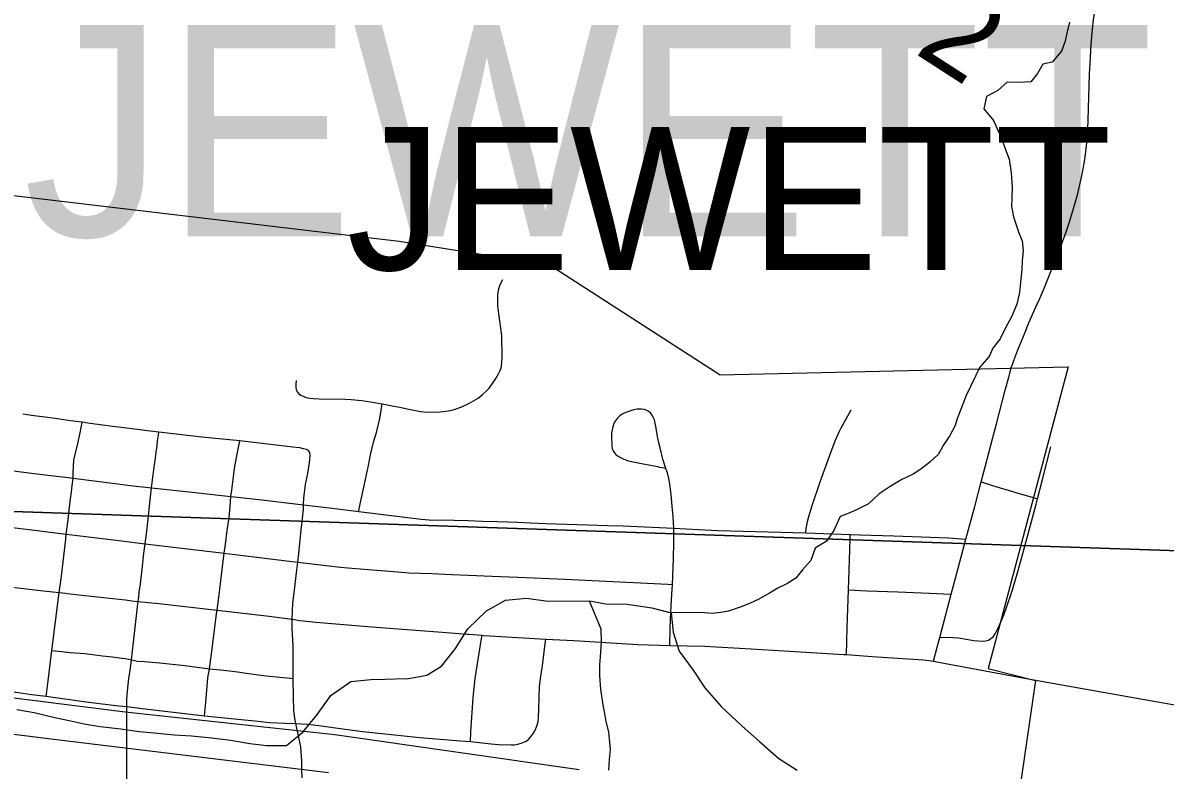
# Model space of a CAD drawing. Extents: x 0 to 34, y 0 to 22.
# Drawn here: x 14.532 to 15.288, y 17.806 to 18.301 of the extents above; entities that cross this region are included whole.
import ezdxf

# ---------------------------------------------------------------- set-up
doc = ezdxf.new("R2010")
doc.units = 0
for name, color, linetype in [('GM_X_City_Street', 7, 'Continuous'), ('GM_X_Corporation', 7, 'Continuous'), ('GM_X_Corporation_Text', 7, 'Continuous'), ('GM_X_Major_River', 7, 'Continuous'), ('GM_X_Minor_River', 7, 'Continuous'), ('GM_X_Rail_Line', 7, 'Continuous'), ('GM_X_State_Route', 7, 'Continuous'), ('GM_X_Township_Road_Text', 7, 'Continuous'), ('SH_Text', 7, 'Continuous')]:
    doc.layers.add(name, color=color, linetype=linetype)

msp = doc.modelspace()

# ---------------------------------------------------------------- linework, layer by layer
at = {"layer": 'GM_X_City_Street'}
for points in [[(14.76987, 18.04884), (14.77212, 18.04844), (14.7765, 18.04767), (14.78166, 18.04664), (14.78647, 18.04554), (14.79308, 18.04416), (14.79561, 18.04378), (14.79962, 18.04349), (14.8081, 18.0436), (14.81055, 18.04383), (14.81391, 18.04436), (14.81687, 18.04502), (14.81962, 18.04585), (14.82308, 18.04715), (14.82737, 18.04911), (14.8305, 18.05081), (14.83345, 18.0527), (14.83621, 18.05484), (14.8385, 18.05698), (14.84067, 18.05935), (14.84299, 18.06226), (14.84527, 18.06561), (14.84695, 18.06868), (14.84809, 18.07102), (14.84886, 18.0737), (14.84924, 18.07656), (14.84932, 18.07989), (14.84907, 18.09396), (14.84852, 18.09903), (14.84784, 18.10378), (14.84719, 18.10846), (14.84652, 18.11371), (14.8464, 18.11719), (14.84652, 18.12142), (14.84719, 18.12505), (14.8478, 18.12732), (14.84863, 18.12937), (14.8498, 18.1313)], [(14.71298, 18.06429), (14.71278, 18.06188), (14.71265, 18.05969), (14.71288, 18.05834), (14.71355, 18.0569), (14.71459, 18.05575), (14.71604, 18.05474), (14.71801, 18.05367), (14.71956, 18.0531), (14.72173, 18.05262), (14.72427, 18.05237), (14.72815, 18.05223), (14.74546, 18.05199), (14.74935, 18.05176), (14.75646, 18.05117), (14.76227, 18.05029), (14.76987, 18.04884)], [(14.75439, 17.97764), (14.75473, 17.97967), (14.75618, 17.98662), (14.75886, 17.99873), (14.76078, 18.00809), (14.76222, 18.01513), (14.76417, 18.02343), (14.76609, 18.02999), (14.76837, 18.03909), (14.76929, 18.04464), (14.76987, 18.04884)], [(14.7179, 17.98196), (14.71815, 17.98637), (14.71926, 17.99549), (14.72064, 18.0028), (14.72181, 18.00988), (14.72221, 18.01499), (14.72211, 18.01628), (14.72166, 18.01742), (14.72096, 18.01815), (14.71973, 18.01876), (14.7179, 18.0192), (14.71531, 18.01968), (14.7107, 18.02014), (14.67577, 18.02432), (14.65062, 18.02693), (14.622, 18.03011), (14.61638, 18.0308), (14.59906, 18.03298), (14.59144, 18.03397), (14.58489, 18.03483), (14.57992, 18.0355), (14.57503, 18.03615), (14.57129, 18.03666), (14.56705, 18.03724), (14.56049, 18.03814), (14.55506, 18.03888), (14.54839, 18.03978), (14.53767, 18.04122), (14.53193, 18.04197)], [(14.963, 17.96648), (14.96256, 17.97437), (14.96189, 17.98122), (14.9612, 17.98892), (14.96037, 17.99599), (14.95973, 17.99934), (14.95874, 18.0031), (14.95834, 18.00436), (14.95777, 18.00609), (14.95736, 18.00731), (14.95691, 18.00873), (14.95643, 18.01027), (14.95581, 18.01234), (14.95534, 18.01398), (14.95501, 18.01518), (14.95455, 18.01697), (14.95421, 18.01835), (14.95389, 18.01972), (14.95315, 18.02297), (14.95252, 18.02617), (14.95112, 18.03382), (14.95022, 18.03826), (14.94945, 18.04017), (14.94851, 18.04166), (14.94748, 18.04286), (14.94615, 18.04398), (14.94469, 18.04473), (14.94331, 18.04525), (14.9417, 18.04541), (14.9385, 18.0453), (14.93659, 18.04493), (14.93424, 18.04421), (14.93126, 18.04311), (14.92889, 18.04198), (14.92731, 18.04102), (14.92548, 18.03928), (14.92425, 18.03745), (14.92337, 18.03579), (14.92259, 18.03358), (14.9221, 18.03165), (14.92178, 18.02949), (14.92171, 18.0274), (14.92189, 18.0209), (14.92223, 18.019), (14.92277, 18.01782), (14.92353, 18.01656), (14.92453, 18.01533), (14.92578, 18.01447), (14.92772, 18.01338), (14.92986, 18.01236), (14.93308, 18.01115), (14.93603, 18.01041), (14.94164, 18.00944), (14.9476, 18.00827), (14.95212, 18.00737), (14.95362, 18.00706), (14.95506, 18.00675), (14.95641, 18.00646), (14.95777, 18.00609)], [(15.05047, 17.96342), (15.05064, 17.96628), (15.051, 17.96856), (15.05149, 17.9709), (15.05239, 17.97435), (15.05483, 17.98222), (15.05961, 17.99654), (15.06182, 18.00274), (15.06636, 18.01494), (15.06995, 18.02434), (15.07271, 18.03072), (15.07392, 18.0331), (15.0794, 18.04285), (15.08039, 18.04499)], [(14.54744, 17.85518), (14.54762, 17.85658), (14.54875, 17.86551), (14.55127, 17.88542), (14.55616, 17.92395), (14.55732, 17.93307), (14.56042, 17.95925), (14.5608, 17.96254), (14.56193, 17.97212), (14.5627, 17.9784), (14.56367, 17.98601), (14.56422, 17.99038), (14.56476, 17.99478), (14.56533, 17.99959), (14.56542, 18.00323), (14.56582, 18.01156), (14.56687, 18.01631), (14.56836, 18.02267), (14.5699, 18.02973), (14.57129, 18.03666)], [(14.61712, 17.99317), (14.6179, 17.99849), (14.61901, 18.00692), (14.61985, 18.01283), (14.62034, 18.01688), (14.62086, 18.02106), (14.62127, 18.02437), (14.62179, 18.02845), (14.622, 18.03011)], [(14.65233, 17.84236), (14.6531, 17.85105), (14.65456, 17.86733), (14.65552, 17.87344), (14.65733, 17.88652), (14.66019, 17.90976), (14.66063, 17.91218), (14.66184, 17.92066), (14.66423, 17.94085), (14.66532, 17.94996), (14.66608, 17.95564), (14.66734, 17.96496), (14.66851, 17.97364), (14.66931, 17.9809), (14.66983, 17.98761), (14.67034, 17.99167), (14.67127, 17.99882), (14.6722, 18.00609), (14.67351, 18.01335), (14.67577, 18.02432)], [(15.13907, 17.89412), (15.14395, 17.89428), (15.15153, 17.89383), (15.16161, 17.89224), (15.16423, 17.8919), (15.1678, 17.89177), (15.16948, 17.8919), (15.17128, 17.89241), (15.17296, 17.89341), (15.17463, 17.89485), (15.17574, 17.89655), (15.177, 17.89873), (15.17825, 17.90137), (15.18128, 17.90859), (15.18309, 17.91342), (15.18718, 17.92561), (15.19078, 17.9379), (15.19406, 17.9498), (15.19897, 17.96755), (15.20285, 17.98239), (15.20385, 17.98604), (15.20713, 17.99879), (15.21271, 18.02041)], [(14.49509, 18.00812), (14.49845, 18.00791), (14.50719, 18.00686), (14.52592, 18.0045), (14.53785, 18.00305), (14.54846, 18.00175), (14.56024, 18.00028), (14.56533, 17.99959), (14.59308, 17.99608), (14.60298, 17.99483), (14.61712, 17.99317)], [(15.16654, 17.99713), (15.17401, 17.99491), (15.17908, 17.99334), (15.18441, 17.99176), (15.19172, 17.98959), (15.19871, 17.98752), (15.20385, 17.98604)], [(14.61498, 17.97256), (14.61589, 17.98109), (14.61671, 17.98927), (14.61712, 17.99317)], [(14.61712, 17.99317), (14.64603, 17.99012), (14.66983, 17.98761), (14.67415, 17.98715), (14.69025, 17.98534), (14.7179, 17.98196)], [(14.71704, 17.80125), (14.71684, 17.80643), (14.71666, 17.81216), (14.7161, 17.82178), (14.71286, 17.8371), (14.71215, 17.84055), (14.71145, 17.84593), (14.71114, 17.85477), (14.71107, 17.86707), (14.71089, 17.88843), (14.7104, 17.90045), (14.71027, 17.90631), (14.7108, 17.91691), (14.71167, 17.92361), (14.71323, 17.93706), (14.71398, 17.9441), (14.71465, 17.94981), (14.71538, 17.95659), (14.71604, 17.96321), (14.71693, 17.97104), (14.71777, 17.97905), (14.7179, 17.98196)], [(14.7179, 17.98196), (14.73502, 17.98008), (14.75439, 17.97764), (14.79564, 17.97259), (14.80102, 17.97218), (14.81761, 17.97178), (14.82694, 17.97152), (14.83644, 17.97126), (14.8462, 17.9709), (14.8596, 17.97052), (14.86798, 17.96998), (14.87834, 17.96966), (14.89212, 17.9692), (14.90612, 17.96881), (14.91912, 17.96842), (14.92947, 17.96802), (14.963, 17.96648)], [(14.60829, 17.91806), (14.60877, 17.9211), (14.60913, 17.92408), (14.60982, 17.92964), (14.61032, 17.93365), (14.61117, 17.94114), (14.61217, 17.94992), (14.61309, 17.95614), (14.61391, 17.96273), (14.61498, 17.97256)], [(14.51384, 17.96829), (14.53625, 17.96558), (14.5608, 17.96254), (14.56829, 17.96165), (14.59548, 17.95829), (14.61309, 17.95614), (14.62055, 17.95525), (14.65221, 17.9515), (14.66532, 17.94996), (14.70486, 17.9452), (14.71398, 17.9441), (14.74229, 17.94064), (14.75243, 17.93992), (14.77487, 17.93808), (14.78783, 17.93706), (14.80285, 17.93649), (14.81586, 17.9359), (14.82713, 17.93552), (14.84282, 17.93486), (14.85977, 17.934), (14.89086, 17.93268), (14.95911, 17.92952), (14.96205, 17.92932)], [(14.96045, 17.8889), (14.96072, 17.90022), (14.96105, 17.91108), (14.96168, 17.92279), (14.96205, 17.92932), (14.96288, 17.94621), (14.96305, 17.95731), (14.963, 17.96648)], [(14.963, 17.96648), (14.97939, 17.96557), (14.99211, 17.96506), (15.05047, 17.96342), (15.07989, 17.96229), (15.08594, 17.9622), (15.10877, 17.96158), (15.14487, 17.9602), (15.15632, 17.95933)], [(15.07745, 17.88277), (15.07788, 17.90056), (15.0786, 17.92566), (15.0796, 17.95223), (15.07989, 17.95999), (15.07989, 17.96229)], [(14.52497, 17.92744), (14.53623, 17.92618), (14.54566, 17.92513), (14.55616, 17.92395), (14.56046, 17.92347), (14.56146, 17.92336)], [(15.0786, 17.92566), (15.09095, 17.92515), (15.11144, 17.92449), (15.13241, 17.92358), (15.14674, 17.92275)], [(14.56146, 17.92336), (14.58732, 17.92045), (14.59996, 17.91901), (14.60424, 17.91852), (14.60829, 17.91806)], [(14.82833, 17.82514), (14.82862, 17.83157), (14.83008, 17.85412), (14.8316, 17.86687), (14.83547, 17.89208), (14.83603, 17.89558)], [(14.61097, 17.84714), (14.613, 17.8469), (14.65233, 17.84236), (14.67426, 17.84003), (14.68565, 17.83886), (14.69546, 17.83792), (14.70558, 17.83739), (14.71286, 17.8371), (14.71643, 17.83701), (14.72051, 17.83673), (14.72808, 17.83592), (14.74054, 17.83406), (14.7568, 17.83192), (14.77802, 17.82969), (14.79485, 17.82797), (14.82185, 17.82569), (14.82833, 17.82514), (14.84201, 17.82371), (14.84685, 17.82337), (14.85529, 17.82303), (14.85723, 17.82315), (14.85978, 17.82356), (14.86269, 17.82432), (14.86475, 17.82521), (14.86657, 17.82635), (14.86823, 17.82806), (14.87007, 17.83072), (14.87118, 17.83278), (14.87234, 17.83549), (14.87313, 17.83853), (14.87346, 17.84114), (14.87362, 17.8468), (14.87407, 17.86185), (14.87469, 17.86692), (14.87601, 17.87537), (14.8779, 17.89023), (14.87823, 17.893)], [(14.55127, 17.88542), (14.55785, 17.88477), (14.56334, 17.88424), (14.57327, 17.88347), (14.57815, 17.88289), (14.58479, 17.88205), (14.59129, 17.8813), (14.59752, 17.88049), (14.59981, 17.88013), (14.60189, 17.87969), (14.60399, 17.87928), (14.60803, 17.87851), (14.61236, 17.87813), (14.62262, 17.8774), (14.63921, 17.87566), (14.65552, 17.87344), (14.65813, 17.87325), (14.66501, 17.87253), (14.67404, 17.87135), (14.68145, 17.8703), (14.69301, 17.86882), (14.70221, 17.86786), (14.7092, 17.86723), (14.71107, 17.86707)], [(14.49053, 17.86534), (14.49131, 17.86444), (14.49232, 17.86372), (14.49347, 17.86314), (14.49484, 17.86262), (14.49647, 17.86218), (14.49858, 17.86179), (14.5045, 17.86098), (14.51118, 17.86005), (14.51621, 17.85937), (14.52316, 17.85842), (14.52906, 17.85767), (14.53782, 17.85648), (14.54744, 17.85518), (14.57539, 17.85138), (14.59556, 17.84896), (14.60077, 17.84835), (14.61097, 17.84714)]]:
    msp.add_lwpolyline(points, dxfattribs=at)
at = {"layer": 'GM_X_Corporation'}
for points in [[(14.51245, 18.92359), (15.51969, 18.90882), (15.50037, 17.94467), (14.4926, 17.9788)], [(14.12416, 17.75411), (14.12384, 17.99777), (14.12545, 18.21705), (14.2457, 18.21434), (14.49034, 18.19103), (14.78118, 18.15667), (14.88115, 18.1407), (14.99378, 18.06821), (15.18555, 18.07245), (15.22414, 18.0733), (15.17106, 17.87356), (15.20251, 17.8656), (15.18408, 17.73958), (14.79859, 17.79075), (14.74846, 17.79396), (14.75535, 17.61323), (14.58889, 17.63142), (14.58748, 17.70162), (14.28481, 17.77174), (14.28379, 17.80545), (14.2579, 17.80636), (14.24004, 17.80235), (14.21513, 17.79424), (14.20893, 17.79132)], [(14.4926, 17.9788), (15.50037, 17.94467), (15.48158, 16.92817), (14.47088, 16.98467)]]:
    msp.add_lwpolyline(points, close=True, dxfattribs=at)
at = {"layer": 'GM_X_Major_River'}
for points in [[(14.78547, 17.86706), (14.78617, 17.86676), (14.79942, 17.86922), (14.80922, 17.87505), (14.81855, 17.88694), (14.82673, 17.89996), (14.8391, 17.91189), (14.85154, 17.91889), (14.86557, 17.92023), (14.87964, 17.91814), (14.90698, 17.91852), (14.91801, 17.9164), (14.93207, 17.91621), (14.94842, 17.91378)], [(14.94842, 17.91378), (14.96137, 17.91055), (14.96268, 17.89766), (14.96664, 17.88519), (14.97592, 17.87242), (14.98367, 17.86077), (14.99446, 17.84839), (15.00831, 17.8353), (15.01983, 17.82522), (15.0325, 17.81401), (15.04476, 17.80621)], [(14.52809, 17.84646), (14.53949, 17.84437), (14.55319, 17.84119), (14.5627, 17.83907), (14.57259, 17.83696), (14.58323, 17.83524), (14.5969, 17.83357), (14.60906, 17.83187), (14.61893, 17.8309), (14.63222, 17.8296), (14.6436, 17.82903), (14.65689, 17.82774), (14.66942, 17.82605), (14.68235, 17.82399), (14.69336, 17.82265), (14.70663, 17.82249), (14.71747, 17.8314), (14.72712, 17.84332), (14.73601, 17.85561), (14.74912, 17.86493), (14.76237, 17.86629), (14.77184, 17.86645), (14.78547, 17.86706)]]:
    msp.add_lwpolyline(points, dxfattribs=at)
at = {"layer": 'GM_X_Minor_River'}
for points in [[(15.22491, 18.30166), (15.2232, 18.29439), (15.22219, 18.28905), (15.21971, 18.28253), (15.21344, 18.27515), (15.20741, 18.27386), (15.20377, 18.26769), (15.19936, 18.26226), (15.19141, 18.26169), (15.18381, 18.26187), (15.1775, 18.2564), (15.17002, 18.25241), (15.16833, 18.24439), (15.1746, 18.23657), (15.17741, 18.23056), (15.17982, 18.2253), (15.18268, 18.21739), (15.18512, 18.211), (15.18649, 18.20192), (15.18711, 18.19243), (15.18693, 18.18483), (15.18668, 18.17951), (15.188, 18.1727), (15.19128, 18.1629), (15.19371, 18.15689), (15.19426, 18.15044), (15.19368, 18.14359), (15.19344, 18.13789), (15.19285, 18.13141), (15.19194, 18.12265), (15.19024, 18.11501), (15.18666, 18.10656), (15.18267, 18.09924), (15.17907, 18.09193), (15.17429, 18.08574), (15.17178, 18.08035), (15.16552, 18.07298), (15.163, 18.0676), (15.15939, 18.06029), (15.1565, 18.05452), (15.15437, 18.04877), (15.15082, 18.03956), (15.14906, 18.0342), (15.1458, 18.02803), (15.14178, 18.02186), (15.13816, 18.01531), (15.1326, 18.01023), (15.12665, 18.00552), (15.12142, 18.00235), (15.11392, 17.99874), (15.10571, 17.9936), (15.09899, 17.98925), (15.09195, 17.98262), (15.08409, 17.97862), (15.07846, 17.9762), (15.0732, 17.97417), (15.06889, 17.96494), (15.06413, 17.95799), (15.05666, 17.95324), (15.05383, 17.94519), (15.0483, 17.93897), (15.04389, 17.93354), (15.03792, 17.92959), (15.03192, 17.92678), (15.02631, 17.9236), (15.01884, 17.91924), (15.01359, 17.91683), (15.00758, 17.9144), (14.99931, 17.91153), (14.99402, 17.91064), (14.98872, 17.91013), (14.98074, 17.91069), (14.96137, 17.91055)], [(14.90698, 17.91852), (14.91462, 17.89991), (14.91484, 17.89118), (14.91434, 17.88129), (14.91372, 17.87596), (14.9139, 17.86874), (14.9145, 17.86002), (14.91592, 17.84942), (14.9172, 17.84375), (14.91809, 17.83846), (14.91978, 17.83166), (14.92085, 17.81991), (14.92025, 17.81343), (14.91968, 17.8062)]]:
    msp.add_lwpolyline(points, dxfattribs=at)
at = {"layer": 'GM_X_Rail_Line'}
for points in [[(14.90033, 17.80647), (14.73866, 17.82966), (14.59978, 17.84477), (14.43811, 17.86491), (14.35463, 17.87631), (14.29632, 17.88267), (14.25073, 17.88558), (14.23059, 17.88691), (13.97059, 17.88399), (13.8235, 17.8824), (13.80468, 17.88346), (13.7901, 17.88532), (13.76545, 17.88797)], [(13.74001, 17.86404), (13.79479, 17.85776), (13.8449, 17.85469), (13.92574, 17.85403), (14.08342, 17.85653), (14.25612, 17.85826), (14.28777, 17.85708), (14.31905, 17.85522), (14.36121, 17.85072), (14.46202, 17.838), (14.55254, 17.82673), (14.63073, 17.81732), (14.73449, 17.80474)]]:
    msp.add_lwpolyline(points, dxfattribs=at)
at = {"layer": 'GM_X_State_Route'}
for p, q in [((15.18748, 18.07572), (15.18809, 18.07752)), ((15.2028, 17.86583), (15.20384, 17.86564)), ((15.20384, 17.86564), (15.21009, 17.86453))]:
    msp.add_line(p, q, dxfattribs=at)
for points in [[(15.19814, 18.10249), (15.20304, 18.11355), (15.20528, 18.11878), (15.20884, 18.127), (15.21947, 18.15371), (15.22284, 18.16278), (15.22507, 18.16952), (15.22723, 18.17672), (15.23036, 18.18743), (15.23277, 18.19794), (15.23417, 18.20466), (15.23529, 18.21205), (15.23624, 18.21972), (15.23688, 18.2256), (15.23728, 18.23672), (15.23834, 18.2675), (15.23862, 18.27401), (15.23938, 18.28711), (15.2403, 18.29703), (15.24097, 18.30322), (15.2424, 18.31276), (15.24301, 18.3164), (15.24386, 18.31993), (15.24428, 18.32192)], [(15.18809, 18.07752), (15.18871, 18.07931), (15.19072, 18.08471), (15.19512, 18.09526), (15.19814, 18.10249)], [(15.13907, 17.89412), (15.14674, 17.92275), (15.15137, 17.94005), (15.15632, 17.95933), (15.16226, 17.98091), (15.16654, 17.99713), (15.16909, 18.0072), (15.17413, 18.02581), (15.17659, 18.03575), (15.18244, 18.05795), (15.18484, 18.06666), (15.18664, 18.07337), (15.18748, 18.07572)], [(14.60399, 17.87928), (14.60457, 17.885), (14.60788, 17.91438), (14.60829, 17.91806)], [(14.60829, 17.91806), (14.622, 17.9167), (14.66063, 17.91218)], [(14.66063, 17.91218), (14.69506, 17.90824), (14.71027, 17.90631)], [(14.71027, 17.90631), (14.71549, 17.90549), (14.7261, 17.90422), (14.76304, 17.90124), (14.80669, 17.89785), (14.82632, 17.89632)], [(14.82632, 17.89632), (14.82736, 17.89624), (14.83603, 17.89558)], [(14.83603, 17.89558), (14.83737, 17.89549), (14.87823, 17.893)], [(14.87823, 17.893), (14.89683, 17.89204), (14.93913, 17.8895), (14.96045, 17.8889)], [(14.96045, 17.8889), (14.98342, 17.88842), (15.0143, 17.88665), (15.02884, 17.88565), (15.07549, 17.88285), (15.07745, 17.88277)], [(15.13499, 17.87844), (15.13734, 17.88763), (15.13907, 17.89412)], [(15.07745, 17.88277), (15.09442, 17.88161), (15.12841, 17.87934), (15.1319, 17.87897), (15.13499, 17.87844)], [(14.60077, 17.84835), (14.60096, 17.85297), (14.60134, 17.85866), (14.60229, 17.86687), (14.60329, 17.87375), (14.60399, 17.87928)], [(15.13499, 17.87844), (15.14653, 17.87619), (15.15255, 17.87509), (15.17265, 17.87133)], [(15.17265, 17.87133), (15.19526, 17.86714), (15.2028, 17.86583)], [(15.21009, 17.86453), (15.30579, 17.84749)], [(14.60089, 17.82108), (14.6009, 17.82202), (14.60077, 17.84835)], [(14.59413, 17.7604), (14.5952, 17.76157), (14.59645, 17.76329), (14.59764, 17.76566), (14.59842, 17.76787), (14.59921, 17.7711), (14.59978, 17.77482), (14.60032, 17.78147), (14.60065, 17.78657), (14.60083, 17.81159), (14.60089, 17.82108)]]:
    msp.add_lwpolyline(points, dxfattribs=at)

# ---------------------------------------------------------------- texts
at = {"layer": 'GM_X_Corporation_Text'}
msp.add_text('JEWETT', height=0.094697, rotation=0.00001, dxfattribs=at).set_placement((14.74643, 18.13758))
at = {"layer": 'GM_X_Township_Road_Text'}
msp.add_text('2', height=0.05682, rotation=327.16056, dxfattribs=at).set_placement((15.12151, 18.28166))
at = {"layer": 'SH_Text'}
msp.add_text('JEWETT', height=0.14, dxfattribs=at).set_placement((14.53219, 18.15992))

doc.saveas('drawing.dxf')
